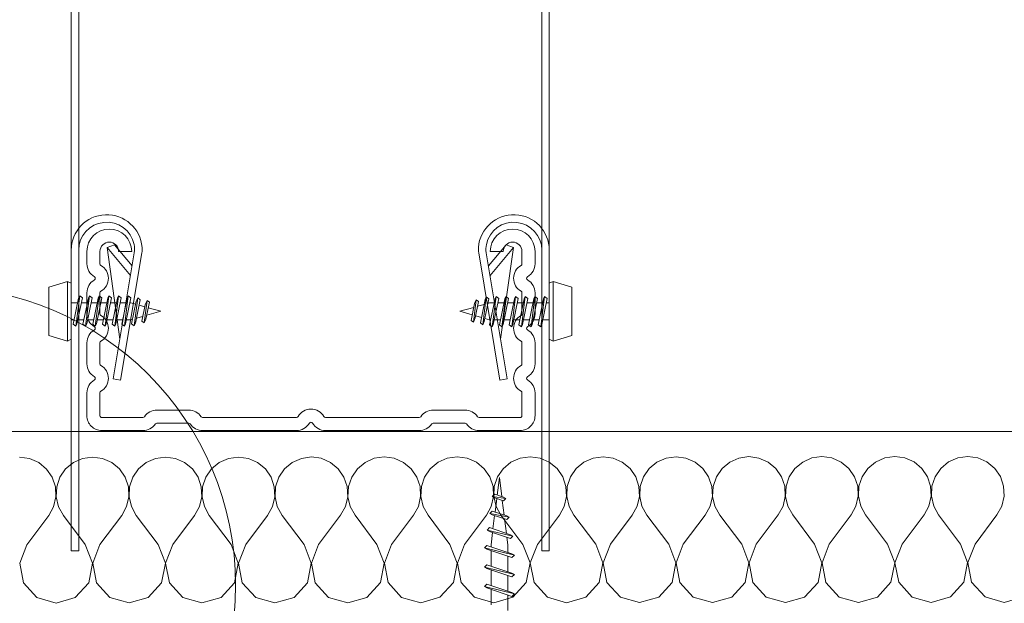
# Model space of a CAD drawing. Header units: metres. Extents: x -4 to 99, y -11 to 17.
# Tile 705 of 747: x 80.5646 to 80.6965, y -10.2362 to -10.158. Entities that reach past the tile are written whole.
import ezdxf

# ---------------------------------------------------------------- set-up
doc = ezdxf.new("R2010")
doc.units = ezdxf.units.M
doc.header["$MEASUREMENT"] = 0
doc.linetypes.add('VERDECKT', pattern=[0.005625, 0.00375, -0.001875])
for name, color, linetype in [('152 - Bemaßung_ Beschriftung.Ausbau', 7, 'Continuous'), ('301 - Elemente.Linie', 7, 'Continuous'), ('653 - Abdeckung.TB Verkofferung', 7, 'Continuous'), ('Neubau_152 - Bemaßung_ Beschriftung.Ausbau', 7, 'Continuous'), ('Neubau_651 - Abdeckung.Decke abgehängt_ bekleidet', 7, 'Continuous'), ('Neubau_660 - Unterkonstruktion.Trockenbau', 7, 'Continuous')]:
    doc.layers.add(name, color=color, linetype=linetype)
doc.styles.add('ERSTELLTER_STIL_2', font='txt')
doc.dimstyles.new('ERSTELLTER_STIL__15', dxfattribs={"dimtxt": 0.02, "dimasz": 0.01064, "dimexe": 0.18, "dimexo": 0.0625, "dimgap": 0, "dimtad": 1, "dimzin": 0, "dimdsep": 46, "dimtxsty": 'ERSTELLTER_STIL_2', "dimblk": 'ARROWHEAD_2', "dimblk1": 'ARROWHEAD_2', "dimblk2": 'ARROWHEAD_2', "dimcen": 0.09, "dimse1": 1, "dimse2": 1, "dimclrd": 7, "dimclre": 7, "dimclrt": 7, "dimazin": 0, "dimtfac": 1, "dimtdec": 4, "dimtmove": 0, "dimatfit": 3, "dimfxl": 1, "dimtolj": 1, "dimtzin": 0, "dimarcsym": 0})

# ---------------------------------------------------------------- blocks, each defined once
blk = doc.blocks.new('*X639', base_point=(71.99356081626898, -19.65428605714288))
at = {"layer": '653 - Abdeckung.TB Verkofferung', "color": 1, "linetype": 'Continuous', "lineweight": 5}
for p, q in [((80.56595933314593, -10.21678503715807), (80.5646251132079, -10.21659997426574)), ((80.57439008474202, -10.21659331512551), (80.57305586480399, -10.21678019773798)), ((80.57572430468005, -10.21677837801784), (80.57439008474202, -10.21659331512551)), ((80.58415505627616, -10.21658665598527), (80.58282083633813, -10.21677353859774)), ((80.58548927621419, -10.21677171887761), (80.58415505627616, -10.21658665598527)), ((80.59392002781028, -10.21657999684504), (80.59258580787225, -10.21676687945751)), ((80.59525424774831, -10.21676505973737), (80.59392002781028, -10.21657999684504)), ((80.60368499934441, -10.21657333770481), (80.60235077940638, -10.21676022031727)), ((80.60501921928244, -10.21675840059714), (80.60368499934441, -10.21657333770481)), ((80.61344997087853, -10.21656667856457), (80.6121157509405, -10.21675356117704)), ((80.61478419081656, -10.2167517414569), (80.61344997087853, -10.21656667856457)), ((80.62321494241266, -10.21656001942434), (80.62188072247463, -10.21674690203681)), ((80.62454916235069, -10.21674508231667), (80.62321494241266, -10.21656001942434)), ((80.6329799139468, -10.2165533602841), (80.63164569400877, -10.21674024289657)), ((80.63431413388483, -10.21673842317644), (80.6329799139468, -10.2165533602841)), ((80.64274488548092, -10.21654670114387), (80.64141066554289, -10.21673358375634)), ((80.64407910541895, -10.2167317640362), (80.64274488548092, -10.21654670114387)), ((80.65250985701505, -10.21654004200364), (80.65117563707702, -10.2167269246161)), ((80.65384407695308, -10.21672510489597), (80.65250985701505, -10.21654004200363)), ((80.66227482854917, -10.2165333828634), (80.66094060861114, -10.21672026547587)), ((80.6636090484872, -10.21671844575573), (80.66227482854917, -10.2165333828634)), ((80.6720398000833, -10.21652672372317), (80.67070558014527, -10.21671360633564)), ((80.67337402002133, -10.2167117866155), (80.6720398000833, -10.21652672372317)), ((80.68180477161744, -10.21652006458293), (80.6804705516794, -10.2167069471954)), ((80.68313899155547, -10.21670512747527), (80.68180477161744, -10.21652006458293)), ((80.69156974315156, -10.2165134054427), (80.69023552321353, -10.21670028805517)), ((80.69290396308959, -10.21669846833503), (80.69156974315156, -10.2165134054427)), ((80.56719198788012, -10.21732795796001), (80.56595933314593, -10.21678503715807)), ((80.56822924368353, -10.21818740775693), (80.56719198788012, -10.21732795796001)), ((80.5718232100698, -10.21732479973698), (80.57078595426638, -10.21818566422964)), ((80.57305586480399, -10.21678019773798), (80.5718232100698, -10.21732479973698)), ((80.57695695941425, -10.21732129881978), (80.57572430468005, -10.21677837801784)), ((80.57799421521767, -10.21818074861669), (80.57695695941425, -10.21732129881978)), ((80.58158818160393, -10.21731814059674), (80.58055092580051, -10.21817900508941)), ((80.58282083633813, -10.21677353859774), (80.58158818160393, -10.21731814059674)), ((80.58672193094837, -10.21731463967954), (80.58548927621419, -10.21677171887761)), ((80.5877591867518, -10.21817408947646), (80.58672193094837, -10.21731463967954)), ((80.59135315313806, -10.21731148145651), (80.59031589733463, -10.21817234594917)), ((80.59258580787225, -10.21676687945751), (80.59135315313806, -10.21731148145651)), ((80.59648690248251, -10.21730798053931), (80.59525424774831, -10.21676505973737)), ((80.59752415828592, -10.21816743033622), (80.59648690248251, -10.21730798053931)), ((80.60111812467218, -10.21730482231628), (80.60008086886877, -10.21816568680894)), ((80.60235077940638, -10.21676022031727), (80.60111812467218, -10.21730482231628)), ((80.60625187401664, -10.21730132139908), (80.60501921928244, -10.21675840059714)), ((80.60728912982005, -10.21816077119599), (80.60625187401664, -10.21730132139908)), ((80.61088309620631, -10.21729816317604), (80.6098458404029, -10.2181590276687)), ((80.6121157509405, -10.21675356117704), (80.61088309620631, -10.21729816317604)), ((80.61601684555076, -10.21729466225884), (80.61478419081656, -10.2167517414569)), ((80.61705410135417, -10.21815411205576), (80.61601684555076, -10.21729466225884)), ((80.62064806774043, -10.21729150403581), (80.61961081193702, -10.21815236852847)), ((80.62188072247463, -10.21674690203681), (80.62064806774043, -10.21729150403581)), ((80.62578181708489, -10.21728800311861), (80.62454916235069, -10.21674508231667)), ((80.62681907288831, -10.21814745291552), (80.62578181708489, -10.21728800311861)), ((80.63041303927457, -10.21728484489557), (80.62937578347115, -10.21814570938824)), ((80.63164569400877, -10.21674024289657), (80.63041303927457, -10.21728484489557)), ((80.63554678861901, -10.21728134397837), (80.63431413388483, -10.21673842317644)), ((80.63658404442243, -10.21814079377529), (80.63554678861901, -10.21728134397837)), ((80.6401780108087, -10.21727818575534), (80.63914075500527, -10.218139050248)), ((80.64141066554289, -10.21673358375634), (80.6401780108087, -10.21727818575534)), ((80.64531176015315, -10.21727468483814), (80.64407910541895, -10.2167317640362)), ((80.64634901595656, -10.21813413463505), (80.64531176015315, -10.21727468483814)), ((80.64994298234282, -10.21727152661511), (80.64890572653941, -10.21813239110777)), ((80.65117563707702, -10.2167269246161), (80.64994298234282, -10.21727152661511)), ((80.65507673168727, -10.2172680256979), (80.65384407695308, -10.21672510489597)), ((80.65611398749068, -10.21812747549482), (80.65507673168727, -10.2172680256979)), ((80.65970795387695, -10.21726486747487), (80.65867069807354, -10.21812573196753)), ((80.66094060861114, -10.21672026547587), (80.65970795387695, -10.21726486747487)), ((80.6648417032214, -10.21726136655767), (80.6636090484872, -10.21671844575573)), ((80.66587895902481, -10.21812081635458), (80.6648417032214, -10.21726136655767)), ((80.66947292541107, -10.21725820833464), (80.66843566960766, -10.2181190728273)), ((80.67070558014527, -10.21671360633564), (80.66947292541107, -10.21725820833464)), ((80.67460667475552, -10.21725470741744), (80.67337402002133, -10.2167117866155)), ((80.67564393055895, -10.21811415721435), (80.67460667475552, -10.21725470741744)), ((80.67923789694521, -10.2172515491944), (80.67820064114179, -10.21811241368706)), ((80.6804705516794, -10.2167069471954), (80.67923789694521, -10.2172515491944)), ((80.68437164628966, -10.2172480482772), (80.68313899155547, -10.21670512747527)), ((80.68540890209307, -10.21810749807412), (80.68437164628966, -10.2172480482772)), ((80.68900286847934, -10.21724489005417), (80.68796561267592, -10.21810575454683)), ((80.69023552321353, -10.21670028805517), (80.68900286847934, -10.21724489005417)), ((80.69413661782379, -10.21724138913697), (80.69290396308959, -10.21669846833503)), ((80.6951738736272, -10.21810083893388), (80.69413661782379, -10.21724138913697)), ((80.56899214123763, -10.21929796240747), (80.56822924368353, -10.21818740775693)), ((80.57078595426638, -10.21818566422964), (80.57002305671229, -10.21929725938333)), ((80.57875711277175, -10.21929130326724), (80.57799421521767, -10.21818074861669)), ((80.58055092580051, -10.21817900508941), (80.57978802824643, -10.2192906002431)), ((80.58852208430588, -10.219284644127), (80.5877591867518, -10.21817408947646)), ((80.59031589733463, -10.21817234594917), (80.58955299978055, -10.21928394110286)), ((80.59828705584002, -10.21927798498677), (80.59752415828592, -10.21816743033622)), ((80.60008086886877, -10.21816568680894), (80.59931797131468, -10.21927728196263)), ((80.60805202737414, -10.21927132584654), (80.60728912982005, -10.21816077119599)), ((80.6098458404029, -10.2181590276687), (80.6090829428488, -10.2192706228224)), ((80.61781699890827, -10.2192646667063), (80.61705410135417, -10.21815411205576)), ((80.61961081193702, -10.21815236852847), (80.61884791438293, -10.21926396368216)), ((80.62758197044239, -10.21925800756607), (80.62681907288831, -10.21814745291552)), ((80.62937578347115, -10.21814570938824), (80.62861288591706, -10.21925730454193)), ((80.63734694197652, -10.21925134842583), (80.63658404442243, -10.21814079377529)), ((80.63914075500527, -10.218139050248), (80.63837785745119, -10.21925064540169)), ((80.64711191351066, -10.2192446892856), (80.64634901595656, -10.21813413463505)), ((80.64890572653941, -10.21813239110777), (80.64814282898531, -10.21924398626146)), ((80.65687688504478, -10.21923803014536), (80.65611398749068, -10.21812747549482)), ((80.65790780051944, -10.21923732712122), (80.65747733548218, -10.22051503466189)), ((80.65867069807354, -10.21812573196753), (80.65790780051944, -10.21923732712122)), ((80.6666418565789, -10.21923137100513), (80.66587895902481, -10.21812081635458)), ((80.66707232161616, -10.22050849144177), (80.6666418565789, -10.21923137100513)), ((80.66767277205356, -10.21923066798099), (80.66724230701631, -10.22050837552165)), ((80.66843566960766, -10.2181190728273), (80.66767277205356, -10.21923066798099)), ((80.67640682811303, -10.2192247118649), (80.67564393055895, -10.21811415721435)), ((80.6768372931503, -10.22050183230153), (80.67640682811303, -10.2192247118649)), ((80.6774377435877, -10.21922400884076), (80.67700727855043, -10.22050171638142)), ((80.67820064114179, -10.21811241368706), (80.6774377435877, -10.21922400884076)), ((80.68617179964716, -10.21921805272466), (80.68540890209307, -10.21810749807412)), ((80.68660226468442, -10.2204951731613), (80.68617179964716, -10.21921805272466)), ((80.68720271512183, -10.21921734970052), (80.68677225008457, -10.22049505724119)), ((80.68796561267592, -10.21810575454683), (80.68720271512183, -10.21921734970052)), ((80.6959367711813, -10.21921139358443), (80.6951738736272, -10.21810083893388)), ((80.69636723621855, -10.22048851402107), (80.6959367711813, -10.21921139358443)), ((80.56942260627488, -10.22057508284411), (80.56899214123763, -10.21929796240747)), ((80.57002305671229, -10.21929725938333), (80.56959259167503, -10.22057496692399)), ((80.57918757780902, -10.22056842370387), (80.57875711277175, -10.21929130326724)), ((80.57978802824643, -10.2192906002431), (80.57935756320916, -10.22056830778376)), ((80.58895254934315, -10.22056176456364), (80.58852208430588, -10.219284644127)), ((80.58955299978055, -10.21928394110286), (80.5891225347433, -10.22056164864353)), ((80.59871752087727, -10.22055510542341), (80.59828705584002, -10.21927798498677)), ((80.59878278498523, -10.22190157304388), (80.59871752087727, -10.22055510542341)), ((80.59888750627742, -10.22055498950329), (80.59882224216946, -10.22190154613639)), ((80.59931797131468, -10.21927728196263), (80.59888750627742, -10.22055498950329)), ((80.6084824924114, -10.22054844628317), (80.60805202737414, -10.21927132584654)), ((80.60854775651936, -10.22189491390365), (80.6084824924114, -10.22054844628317)), ((80.60865247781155, -10.22054833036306), (80.60858721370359, -10.22189488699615)), ((80.6090829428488, -10.2192706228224), (80.60865247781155, -10.22054833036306)), ((80.61824746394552, -10.22054178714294), (80.61781699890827, -10.2192646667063)), ((80.61831272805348, -10.22188825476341), (80.61824746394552, -10.22054178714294)), ((80.61841744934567, -10.22054167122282), (80.61835218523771, -10.22188822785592)), ((80.61884791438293, -10.21926396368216), (80.61841744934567, -10.22054167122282)), ((80.62801243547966, -10.2205351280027), (80.62758197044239, -10.21925800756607)), ((80.62807769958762, -10.22188159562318), (80.62801243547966, -10.2205351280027)), ((80.6281824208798, -10.22053501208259), (80.62811715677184, -10.22188156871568)), ((80.62861288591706, -10.21925730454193), (80.6281824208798, -10.22053501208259)), ((80.63777740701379, -10.22052846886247), (80.63734694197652, -10.21925134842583)), ((80.63784267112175, -10.22187493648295), (80.63777740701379, -10.22052846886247)), ((80.63794739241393, -10.22052835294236), (80.63788212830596, -10.22187490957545)), ((80.63837785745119, -10.21925064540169), (80.63794739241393, -10.22052835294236)), ((80.64754237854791, -10.22052180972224), (80.64711191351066, -10.2192446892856)), ((80.64760764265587, -10.22186827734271), (80.64754237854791, -10.22052180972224)), ((80.64771236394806, -10.22052169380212), (80.6476470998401, -10.22186825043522)), ((80.64814282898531, -10.21924398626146), (80.64771236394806, -10.22052169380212)), ((80.65730735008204, -10.220515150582), (80.65687688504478, -10.21923803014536)), ((80.65737261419, -10.22186161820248), (80.65730735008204, -10.220515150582)), ((80.65747733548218, -10.22051503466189), (80.65741207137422, -10.22186159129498)), ((80.66713758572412, -10.22185495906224), (80.66707232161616, -10.22050849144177)), ((80.66724230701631, -10.22050837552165), (80.66717704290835, -10.22185493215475)), ((80.67690255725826, -10.22184829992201), (80.6768372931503, -10.22050183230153)), ((80.67700727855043, -10.22050171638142), (80.67694201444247, -10.22184827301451)), ((80.68666752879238, -10.22184164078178), (80.68660226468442, -10.2204951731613)), ((80.68677225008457, -10.22049505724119), (80.68670698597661, -10.22184161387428)), ((80.69643250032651, -10.22183498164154), (80.69636723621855, -10.22048851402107)), ((80.56948787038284, -10.22192155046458), (80.56942260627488, -10.22057508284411)), ((80.56959259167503, -10.22057496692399), (80.56952732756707, -10.22192152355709)), ((80.57925284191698, -10.22191489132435), (80.57918757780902, -10.22056842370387)), ((80.57935756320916, -10.22056830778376), (80.5792922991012, -10.22191486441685)), ((80.58901781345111, -10.22190823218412), (80.58895254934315, -10.22056176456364)), ((80.5891225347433, -10.22056164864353), (80.58905727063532, -10.22190820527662)), ((80.64730273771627, -10.22318159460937), (80.64760764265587, -10.22186827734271)), ((80.6476470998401, -10.22186825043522), (80.64795200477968, -10.22318115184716)), ((80.6570677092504, -10.22317493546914), (80.65737261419, -10.22186161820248)), ((80.65741207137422, -10.22186159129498), (80.65771697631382, -10.22317449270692)), ((80.66683268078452, -10.2231682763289), (80.66713758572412, -10.22185495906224)), ((80.66717704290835, -10.22185493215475), (80.66748194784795, -10.22316783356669)), ((80.67659765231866, -10.22316161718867), (80.67690255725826, -10.22184829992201)), ((80.67694201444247, -10.22184827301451), (80.67724691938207, -10.22316117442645)), ((80.68636262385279, -10.22315495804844), (80.68666752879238, -10.22184164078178)), ((80.68670698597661, -10.22184161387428), (80.6870118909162, -10.22315451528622)), ((80.69612759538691, -10.2231482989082), (80.69643250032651, -10.22183498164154)), ((80.56918296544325, -10.22323486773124), (80.56948787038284, -10.22192155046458)), ((80.56952732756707, -10.22192152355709), (80.56983223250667, -10.22323442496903)), ((80.57894793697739, -10.22322820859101), (80.57925284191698, -10.22191489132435)), ((80.5792922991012, -10.22191486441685), (80.5795972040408, -10.2232277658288)), ((80.58871290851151, -10.22322154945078), (80.58901781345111, -10.22190823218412)), ((80.58905727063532, -10.22190820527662), (80.58936217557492, -10.22322110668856)), ((80.59847788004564, -10.22321489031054), (80.59878278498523, -10.22190157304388)), ((80.59882224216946, -10.22190154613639), (80.59912714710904, -10.22321444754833)), ((80.60824285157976, -10.22320823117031), (80.60854775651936, -10.22189491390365)), ((80.60858721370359, -10.22189488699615), (80.60889211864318, -10.22320778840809)), ((80.61800782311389, -10.22320157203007), (80.61831272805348, -10.22188825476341)), ((80.61835218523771, -10.22188822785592), (80.61865709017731, -10.22320112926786)), ((80.62777279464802, -10.22319491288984), (80.62807769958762, -10.22188159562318)), ((80.62811715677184, -10.22188156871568), (80.62842206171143, -10.22319447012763)), ((80.63688590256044, -10.22436844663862), (80.63753776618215, -10.22318825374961)), ((80.63753776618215, -10.22318825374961), (80.63784267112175, -10.22187493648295)), ((80.63788212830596, -10.22187490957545), (80.63818703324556, -10.22318781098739)), ((80.63818703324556, -10.22318781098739), (80.63883889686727, -10.22436711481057)), ((80.64665087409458, -10.22436178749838), (80.64730273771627, -10.22318159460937)), ((80.64795200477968, -10.22318115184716), (80.6486038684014, -10.22436045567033)), ((80.6564158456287, -10.22435512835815), (80.6570677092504, -10.22317493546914)), ((80.65771697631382, -10.22317449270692), (80.65836883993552, -10.2243537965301)), ((80.66618081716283, -10.22434846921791), (80.66683268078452, -10.2231682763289)), ((80.66748194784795, -10.22316783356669), (80.66813381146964, -10.22434713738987)), ((80.67594578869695, -10.22434181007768), (80.67659765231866, -10.22316161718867)), ((80.67724691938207, -10.22316117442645), (80.67789878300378, -10.22434047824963)), ((80.68571076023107, -10.22433515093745), (80.68636262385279, -10.22315495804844)), ((80.6870118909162, -10.22315451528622), (80.68766375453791, -10.2243338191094)), ((80.69547573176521, -10.22432849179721), (80.69612759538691, -10.2231482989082)), ((80.56560161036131, -10.22832593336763), (80.56853110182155, -10.22441506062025)), ((80.56853110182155, -10.22441506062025), (80.56918296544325, -10.22323486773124)), ((80.56983223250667, -10.22323442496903), (80.57048409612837, -10.22441372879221)), ((80.57341358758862, -10.22832060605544), (80.57048409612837, -10.22441372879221)), ((80.57536658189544, -10.22831927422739), (80.57829607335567, -10.22440840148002)), ((80.57829607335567, -10.22440840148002), (80.57894793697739, -10.22322820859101)), ((80.5795972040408, -10.2232277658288), (80.5802490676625, -10.22440706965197)), ((80.58317855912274, -10.2283139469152), (80.5802490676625, -10.22440706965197)), ((80.58513155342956, -10.22831261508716), (80.5880610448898, -10.22440174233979)), ((80.5880610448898, -10.22440174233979), (80.58871290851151, -10.22322154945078)), ((80.58936217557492, -10.22322110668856), (80.59001403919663, -10.22440041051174)), ((80.59294353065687, -10.22830728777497), (80.59001403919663, -10.22440041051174)), ((80.5948965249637, -10.22830595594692), (80.59782601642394, -10.22439508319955)), ((80.59782601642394, -10.22439508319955), (80.59847788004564, -10.22321489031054)), ((80.59912714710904, -10.22321444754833), (80.59977901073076, -10.2243937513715)), ((80.60270850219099, -10.22830062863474), (80.59977901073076, -10.2243937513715)), ((80.60466149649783, -10.22829929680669), (80.60759098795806, -10.22438842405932)), ((80.60759098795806, -10.22438842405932), (80.60824285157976, -10.22320823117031)), ((80.60889211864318, -10.22320778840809), (80.60954398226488, -10.22438709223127)), ((80.61247347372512, -10.2282939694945), (80.60954398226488, -10.22438709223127)), ((80.61442646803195, -10.22829263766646), (80.61735595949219, -10.22438176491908)), ((80.61735595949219, -10.22438176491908), (80.61800782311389, -10.22320157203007)), ((80.61865709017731, -10.22320112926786), (80.619308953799, -10.22438043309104)), ((80.62223844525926, -10.22828731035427), (80.619308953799, -10.22438043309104)), ((80.62419143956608, -10.22828597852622), (80.62712093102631, -10.22437510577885)), ((80.62712093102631, -10.22437510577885), (80.62777279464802, -10.22319491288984)), ((80.62842206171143, -10.22319447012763), (80.62907392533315, -10.2243737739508)), ((80.63200341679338, -10.22828065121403), (80.62907392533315, -10.2243737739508)), ((80.6339564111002, -10.22827931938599), (80.63688590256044, -10.22436844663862)), ((80.6417683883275, -10.2282739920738), (80.63883889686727, -10.22436711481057)), ((80.64372138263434, -10.22827266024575), (80.64665087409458, -10.22436178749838)), ((80.65153335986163, -10.22826733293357), (80.6486038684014, -10.22436045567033)), ((80.65348635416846, -10.22826600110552), (80.6564158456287, -10.22435512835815)), ((80.66129833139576, -10.22826067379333), (80.65836883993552, -10.2243537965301)), ((80.66325132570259, -10.22825934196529), (80.66618081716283, -10.22434846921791)), ((80.6710633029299, -10.2282540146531), (80.66813381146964, -10.22434713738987)), ((80.67301629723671, -10.22825268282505), (80.67594578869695, -10.22434181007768)), ((80.68082827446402, -10.22824735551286), (80.67789878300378, -10.22434047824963)), ((80.68278126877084, -10.22824602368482), (80.68571076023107, -10.22433515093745)), ((80.69059324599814, -10.22824069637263), (80.68766375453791, -10.2243338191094)), ((80.69254624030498, -10.22823936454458), (80.69547573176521, -10.22432849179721)), ((80.56560161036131, -10.22832593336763), (80.5646448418, -10.23081944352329)), ((80.57437035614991, -10.23081281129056), (80.57341358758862, -10.22832060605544)), ((80.57536658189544, -10.22831927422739), (80.57440981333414, -10.23081278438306)), ((80.58413532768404, -10.23080615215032), (80.58317855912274, -10.2283139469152)), ((80.58513155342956, -10.22831261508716), (80.58417478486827, -10.23080612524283)), ((80.59390029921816, -10.23079949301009), (80.59294353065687, -10.22830728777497)), ((80.5948965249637, -10.22830595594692), (80.59393975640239, -10.23079946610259)), ((80.60366527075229, -10.23079283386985), (80.60270850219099, -10.22830062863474)), ((80.60466149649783, -10.22829929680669), (80.60370472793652, -10.23079280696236)), ((80.61343024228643, -10.23078617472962), (80.61247347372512, -10.2282939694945)), ((80.61442646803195, -10.22829263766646), (80.61346969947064, -10.23078614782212)), ((80.62319521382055, -10.23077951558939), (80.62223844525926, -10.22828731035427)), ((80.62419143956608, -10.22828597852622), (80.62323467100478, -10.23077948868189)), ((80.63296018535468, -10.23077285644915), (80.63200341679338, -10.22828065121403)), ((80.6339564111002, -10.22827931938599), (80.6329996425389, -10.23077282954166)), ((80.6427251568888, -10.23076619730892), (80.6417683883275, -10.2282739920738)), ((80.64372138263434, -10.22827266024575), (80.64276461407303, -10.23076617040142)), ((80.65249012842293, -10.23075953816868), (80.65153335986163, -10.22826733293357)), ((80.65348635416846, -10.22826600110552), (80.65252958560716, -10.23075951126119)), ((80.66225509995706, -10.23075287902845), (80.66129833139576, -10.22826067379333)), ((80.66325132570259, -10.22825934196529), (80.66229455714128, -10.23075285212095)), ((80.67202007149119, -10.23074621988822), (80.6710633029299, -10.2282540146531)), ((80.67301629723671, -10.22825268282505), (80.67205952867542, -10.23074619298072)), ((80.68178504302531, -10.23073956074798), (80.68082827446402, -10.22824735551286)), ((80.68278126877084, -10.22824602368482), (80.68182450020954, -10.23073953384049)), ((80.69155001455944, -10.23073290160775), (80.69059324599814, -10.22824069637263)), ((80.69254624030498, -10.22823936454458), (80.69158947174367, -10.23073287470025)), ((80.5646448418, -10.23081944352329), (80.56514057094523, -10.23344303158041)), ((80.5738746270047, -10.23343707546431), (80.57437035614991, -10.23081281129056)), ((80.57440981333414, -10.23081278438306), (80.57490554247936, -10.23343637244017)), ((80.58363959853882, -10.23343041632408), (80.58413532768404, -10.23080615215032)), ((80.58417478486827, -10.23080612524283), (80.58467051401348, -10.23342971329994)), ((80.59340457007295, -10.23342375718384), (80.59390029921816, -10.23079949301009)), ((80.59393975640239, -10.23079946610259), (80.59443548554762, -10.2334230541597)), ((80.60316954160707, -10.23341709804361), (80.60366527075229, -10.23079283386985)), ((80.60370472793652, -10.23079280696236), (80.60420045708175, -10.23341639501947)), ((80.6129345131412, -10.23341043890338), (80.61343024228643, -10.23078617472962)), ((80.61346969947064, -10.23078614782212), (80.61396542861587, -10.23340973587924)), ((80.62269948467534, -10.23340377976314), (80.62319521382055, -10.23077951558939)), ((80.62323467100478, -10.23077948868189), (80.62373040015, -10.233403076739)), ((80.63246445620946, -10.23339712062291), (80.63296018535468, -10.23077285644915)), ((80.6329996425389, -10.23077282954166), (80.63349537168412, -10.23339641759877)), ((80.64222942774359, -10.23339046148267), (80.6427251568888, -10.23076619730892)), ((80.64276461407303, -10.23076617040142), (80.64326034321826, -10.23338975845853)), ((80.65199439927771, -10.23338380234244), (80.65249012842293, -10.23075953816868)), ((80.65252958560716, -10.23075951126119), (80.65302531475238, -10.2333830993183)), ((80.66175937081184, -10.2333771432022), (80.66225509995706, -10.23075287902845)), ((80.66229455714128, -10.23075285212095), (80.66279028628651, -10.23337644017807)), ((80.67152434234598, -10.23337048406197), (80.67202007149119, -10.23074621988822)), ((80.67205952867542, -10.23074619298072), (80.67255525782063, -10.23336978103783)), ((80.6812893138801, -10.23336382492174), (80.68178504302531, -10.23073956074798)), ((80.68182450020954, -10.23073953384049), (80.68232022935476, -10.2333631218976)), ((80.69105428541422, -10.2333571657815), (80.69155001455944, -10.23073290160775)), ((80.69158947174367, -10.23073287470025), (80.6920852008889, -10.23335646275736)), ((80.56514057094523, -10.23344303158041), (80.56694072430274, -10.23541303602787)), ((80.57207447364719, -10.23540953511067), (80.5738746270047, -10.23343707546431)), ((80.57490554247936, -10.23343637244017), (80.57670569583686, -10.23540637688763)), ((80.58183944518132, -10.23540287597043), (80.58363959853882, -10.23343041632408)), ((80.58467051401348, -10.23342971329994), (80.58647066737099, -10.2353997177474)), ((80.59160441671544, -10.2353962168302), (80.59340457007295, -10.23342375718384)), ((80.59443548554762, -10.2334230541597), (80.59623563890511, -10.23539305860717)), ((80.60136938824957, -10.23538955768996), (80.60316954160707, -10.23341709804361)), ((80.60420045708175, -10.23341639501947), (80.60600061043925, -10.23538639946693)), ((80.6111343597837, -10.23538289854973), (80.6129345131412, -10.23341043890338)), ((80.61396542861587, -10.23340973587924), (80.61576558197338, -10.2353797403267)), ((80.62089933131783, -10.2353762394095), (80.62269948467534, -10.23340377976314)), ((80.62373040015, -10.233403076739), (80.6255305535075, -10.23537308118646)), ((80.63066430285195, -10.23536958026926), (80.63246445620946, -10.23339712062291)), ((80.63349537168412, -10.23339641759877), (80.63529552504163, -10.23536642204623)), ((80.64042927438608, -10.23536292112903), (80.64222942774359, -10.23339046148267)), ((80.64326034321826, -10.23338975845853), (80.64506049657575, -10.235359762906)), ((80.6501942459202, -10.23535626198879), (80.65199439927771, -10.23338380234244)), ((80.65302531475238, -10.2333830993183), (80.65482546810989, -10.23535310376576)), ((80.65995921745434, -10.23534960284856), (80.66175937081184, -10.2333771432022)), ((80.66279028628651, -10.23337644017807), (80.66459043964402, -10.23534644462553)), ((80.66972418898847, -10.23534294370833), (80.67152434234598, -10.23337048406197)), ((80.67255525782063, -10.23336978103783), (80.67435541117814, -10.23533978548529)), ((80.67948916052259, -10.23533628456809), (80.6812893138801, -10.23336382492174)), ((80.68232022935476, -10.2333631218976), (80.68412038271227, -10.23533312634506)), ((80.68925413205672, -10.23532962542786), (80.69105428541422, -10.2333571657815)), ((80.6920852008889, -10.23335646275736), (80.69388535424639, -10.23532646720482)), ((80.56694072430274, -10.23541303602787), (80.56950759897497, -10.23614101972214)), ((80.56950759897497, -10.23614101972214), (80.57207447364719, -10.23540953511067)), ((80.57670569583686, -10.23540637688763), (80.57927257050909, -10.2361343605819)), ((80.57927257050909, -10.2361343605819), (80.58183944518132, -10.23540287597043)), ((80.58647066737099, -10.2353997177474), (80.58903754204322, -10.23612770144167)), ((80.58903754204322, -10.23612770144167), (80.59160441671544, -10.2353962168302)), ((80.59623563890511, -10.23539305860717), (80.59880251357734, -10.23612104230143)), ((80.59880251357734, -10.23612104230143), (80.60136938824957, -10.23538955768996)), ((80.60600061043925, -10.23538639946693), (80.60856748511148, -10.2361143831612)), ((80.60856748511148, -10.2361143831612), (80.6111343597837, -10.23538289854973)), ((80.61576558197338, -10.2353797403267), (80.6183324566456, -10.23610772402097)), ((80.6183324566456, -10.23610772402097), (80.62089933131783, -10.2353762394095)), ((80.6255305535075, -10.23537308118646), (80.62809742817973, -10.23610106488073)), ((80.62809742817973, -10.23610106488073), (80.63066430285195, -10.23536958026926)), ((80.63529552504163, -10.23536642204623), (80.63786239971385, -10.2360944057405)), ((80.63786239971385, -10.2360944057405), (80.64042927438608, -10.23536292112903)), ((80.64506049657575, -10.235359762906), (80.64762737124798, -10.23608774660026)), ((80.64762737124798, -10.23608774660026), (80.6501942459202, -10.23535626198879)), ((80.65482546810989, -10.23535310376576), (80.65739234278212, -10.23608108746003)), ((80.65739234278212, -10.23608108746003), (80.65995921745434, -10.23534960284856)), ((80.66459043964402, -10.23534644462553), (80.66715731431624, -10.2360744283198)), ((80.66715731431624, -10.2360744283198), (80.66972418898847, -10.23534294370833)), ((80.67435541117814, -10.23533978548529), (80.67692228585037, -10.23606776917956)), ((80.67692228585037, -10.23606776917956), (80.67948916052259, -10.23533628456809)), ((80.68412038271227, -10.23533312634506), (80.68668725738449, -10.23606111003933)), ((80.68668725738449, -10.23606111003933), (80.68925413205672, -10.23532962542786)), ((80.69388535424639, -10.23532646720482), (80.69645222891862, -10.23605445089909)), ((80.69645222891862, -10.23605445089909), (80.69901910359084, -10.23532296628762))]:
    blk.add_line(p, q, dxfattribs=at)
blk = doc.blocks.new('*D659', base_point=(71.99356081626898, -19.65428605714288))
at = {"layer": '152 - Bemaßung_ Beschriftung.Ausbau', "color": 7, "linetype": 'Continuous', "lineweight": 5}
for p, q in [((79.69204763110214, -10.10910409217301), (79.70604763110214, -10.11718699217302)), ((79.70954763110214, -10.11314554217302), (79.68854763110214, -10.11314554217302)), ((79.69904763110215, -10.25264554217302), (79.69904763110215, -10.11314554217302)), ((79.69204763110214, -10.24860409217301), (79.70604763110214, -10.25668699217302)), ((79.70954763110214, -10.25264554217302), (79.68854763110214, -10.25264554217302)), ((79.69904763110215, -10.25949154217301), (79.69904763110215, -10.25264554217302))]:
    blk.add_line(p, q, dxfattribs=at)
at = {"layer": '152 - Bemaßung_ Beschriftung.Ausbau', "color": 7, "lineweight": 5, "char_height": 0.02, "attachment_point": 7, "rotation": 90, "style": 'ERSTELLTER_STIL_2'}
for s, insert in [('\\A1;{\\pql;\\fArial|b0|i0|c0|p38;1\\fArial|b0|i0|c0|p38;\\A1{\\H.66x;\\S25^  ;}}', (79.69526480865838, -10.15240254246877)), ('\\A1;{\\pql;\\fArial|b0|i0|c0|p38;13\\fArial|b0|i0|c0|p38;\\A1{\\H.66x;\\S95^  ;}}', (79.69539043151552, -10.22569514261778))]:
    blk.add_mtext(s, dxfattribs=dict(at, insert=insert))
blk = doc.blocks.new('ARROWHEAD_2')
at = {"color": 0, "linetype": 'Continuous', "lineweight": 0}
for p, q in [((-0.3781315, -0.655), (0.3781315, 0.655)), ((0, 0), (-1, 0))]:
    blk.add_line(p, q, dxfattribs=at)
blk = doc.blocks.new('*D664', base_point=(71.99356081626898, -19.65428605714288))
at = {"layer": '152 - Bemaßung_ Beschriftung.Ausbau', "color": 7, "linetype": 'Continuous', "lineweight": 5}
for p, q in [((79.64094726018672, -9.969286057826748), (79.64094726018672, -9.962440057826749)), ((79.64794726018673, -9.973327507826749), (79.63394726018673, -9.965244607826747)), ((79.65144726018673, -9.969286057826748), (79.63044726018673, -9.969286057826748)), ((79.64094726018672, -10.25264554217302), (79.64094726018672, -9.969286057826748)), ((79.63394726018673, -10.24860409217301), (79.64794726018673, -10.25668699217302)), ((79.65144726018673, -10.25264554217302), (79.63044726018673, -10.25264554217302))]:
    blk.add_line(p, q, dxfattribs=at)
at = {"layer": '152 - Bemaßung_ Beschriftung.Ausbau', "color": 7, "lineweight": 5, "insert": (79.6372763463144, -10.1361599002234), "char_height": 0.02, "attachment_point": 7, "rotation": 90, "style": 'ERSTELLTER_STIL_2'}
blk.add_mtext('\\A1;{\\pql;\\fArial|b0|i0|c0|p38;28\\fArial|b0|i0|c0|p38;\\A1{\\H.66x;\\S34^  ;}}', dxfattribs=at)

msp = doc.modelspace()

# ---------------------------------------------------------------- linework, layer by layer
at = {"layer": '301 - Elemente.Linie', "color": 1, "linetype": 'Continuous', "lineweight": 5}
for p, q in [((80.5763446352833, -10.18854082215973), (80.57946743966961, -10.19228691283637)), ((80.63073376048, -10.18854082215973), (80.62761097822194, -10.19228691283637)), ((80.57103496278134, -10.20106779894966), (80.57103496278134, -10.19306779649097)), ((80.63604345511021, -10.19306779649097), (80.63604345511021, -10.20106779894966)), ((80.57216166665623, -10.1990677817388), (80.57267307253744, -10.19497653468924)), ((80.57346165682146, -10.1990677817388), (80.57397306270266, -10.19497653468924)), ((80.57476166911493, -10.1990677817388), (80.57527307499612, -10.19497653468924)), ((80.57606165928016, -10.1990677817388), (80.57657306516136, -10.19497653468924)), ((80.57736167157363, -10.1990677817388), (80.57787307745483, -10.19497653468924)), ((80.57866166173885, -10.1990677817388), (80.57917306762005, -10.19497653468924)), ((80.57996944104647, -10.19900551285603), (80.58043743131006, -10.19526170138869)), ((80.62576158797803, -10.19550902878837), (80.625385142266, -10.19852068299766)), ((80.62710895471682, -10.1951300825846), (80.62664098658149, -10.19887389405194)), ((80.62841675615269, -10.19506779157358), (80.62790532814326, -10.19915906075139)), ((80.62971674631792, -10.19506779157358), (80.62920534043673, -10.19915906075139)), ((80.63101673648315, -10.19506779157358), (80.63050533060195, -10.19915906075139)), ((80.63231674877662, -10.19506779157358), (80.63180534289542, -10.19915906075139)), ((80.63361673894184, -10.19506779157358), (80.63310533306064, -10.19915906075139)), ((80.63491675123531, -10.19506779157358), (80.63440534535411, -10.19915906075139)), ((80.57153495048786, -10.19594278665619), (80.57239992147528, -10.19594278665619)), ((80.5728808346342, -10.19594278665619), (80.57369993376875, -10.19594278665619)), ((80.57418082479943, -10.19594278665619), (80.57499992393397, -10.19594278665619)), ((80.57548081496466, -10.19594278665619), (80.5762999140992, -10.19594278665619)), ((80.57678082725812, -10.19594278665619), (80.57759992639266, -10.19594278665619)), ((80.57808081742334, -10.19594278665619), (80.57889991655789, -10.19594278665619)), ((80.57938082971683, -10.19594278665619), (80.57953495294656, -10.19594278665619)), ((80.58016339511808, -10.19611954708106), (80.57953495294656, -10.19594278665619)), ((80.5813919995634, -10.19646507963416), (80.5806178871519, -10.19624735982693)), ((80.58131680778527, -10.19862656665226), (80.58169327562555, -10.19561491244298)), ((80.58353496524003, -10.19706778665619), (80.58184649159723, -10.19659291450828)), ((80.62354345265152, -10.19706778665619), (80.62544024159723, -10.19653431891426)), ((80.62595080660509, -10.19639072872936), (80.6268204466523, -10.19614614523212)), ((80.62733101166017, -10.19600253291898), (80.62754344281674, -10.19594278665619)), ((80.62816245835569, -10.19594278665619), (80.62754344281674, -10.19594278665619)), ((80.62946244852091, -10.19594278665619), (80.62864334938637, -10.19594278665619)), ((80.63076246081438, -10.19594278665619), (80.62994336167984, -10.19594278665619)), ((80.6320624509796, -10.19594278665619), (80.63124335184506, -10.19594278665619)), ((80.63336246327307, -10.19594278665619), (80.63254336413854, -10.19594278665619)), ((80.6346624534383, -10.19594278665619), (80.63384335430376, -10.19594278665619)), ((80.63554344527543, -10.19594278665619), (80.63514336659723, -10.19594278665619)), ((80.57974738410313, -10.19813304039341), (80.57953495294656, -10.19819278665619)), ((80.5811275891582, -10.19774486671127), (80.58025797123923, -10.19798945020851)), ((80.58353496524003, -10.19706778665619), (80.58163815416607, -10.19760125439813)), ((80.62354345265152, -10.19706778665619), (80.62523190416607, -10.19754268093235)), ((80.62568639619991, -10.19767049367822), (80.62646050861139, -10.19788821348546)), ((80.62691500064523, -10.19801604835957), (80.62754344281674, -10.19819278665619)), ((80.57153495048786, -10.19819278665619), (80.57193505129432, -10.19819278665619)), ((80.57241596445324, -10.19819278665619), (80.57323506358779, -10.19819278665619)), ((80.57371595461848, -10.19819278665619), (80.57453505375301, -10.19819278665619)), ((80.5750159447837, -10.19819278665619), (80.57583504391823, -10.19819278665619)), ((80.57631595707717, -10.19819278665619), (80.5771350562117, -10.19819278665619)), ((80.57761594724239, -10.19819278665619), (80.57843504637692, -10.19819278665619)), ((80.57891595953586, -10.19819278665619), (80.57953495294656, -10.19819278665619)), ((80.62769758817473, -10.19819278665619), (80.62754344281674, -10.19819278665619)), ((80.62899757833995, -10.19819278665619), (80.62817847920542, -10.19819278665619)), ((80.63029759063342, -10.19819278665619), (80.62947849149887, -10.19819278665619)), ((80.63159758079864, -10.19819278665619), (80.63077848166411, -10.19819278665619)), ((80.63289759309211, -10.19819278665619), (80.63207849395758, -10.19819278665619)), ((80.63419758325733, -10.19819278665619), (80.6333784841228, -10.19819278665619)), ((80.63554344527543, -10.19819278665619), (80.63467847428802, -10.19819278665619)), ((80.62886282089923, -10.21932995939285), (80.62856833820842, -10.22168577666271)), ((80.62918312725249, -10.22189249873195), (80.62886282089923, -10.21932995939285)), ((80.62791493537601, -10.22188698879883), (80.62822993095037, -10.22157199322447)), ((80.62939544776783, -10.22196388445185), (80.62822993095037, -10.22157199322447)), ((80.62791493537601, -10.22188698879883), (80.62822993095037, -10.22206886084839)), ((80.62971046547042, -10.22214575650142), (80.62791493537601, -10.22188698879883)), ((80.62939546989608, -10.22246075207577), (80.62822993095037, -10.22206883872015)), ((80.62850874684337, -10.22216259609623), (80.62828598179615, -10.22394465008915)), ((80.6294902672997, -10.22434957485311), (80.62924796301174, -10.22241114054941)), ((80.62971046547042, -10.22214575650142), (80.62939544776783, -10.22196388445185)), ((80.62971046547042, -10.22214575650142), (80.62939546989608, -10.22246075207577)), ((80.62758374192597, -10.22412944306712), (80.62789875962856, -10.22381444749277)), ((80.63018075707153, -10.22465771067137), (80.62758374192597, -10.22412944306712)), ((80.62758374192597, -10.22412944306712), (80.62789875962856, -10.22431131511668)), ((80.62986576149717, -10.2244758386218), (80.62789873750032, -10.22381444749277)), ((80.62986576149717, -10.22497270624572), (80.62789873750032, -10.22431131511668)), ((80.62822636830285, -10.22442146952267), (80.62800362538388, -10.22620352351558)), ((80.63018075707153, -10.22465768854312), (80.62986576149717, -10.2244758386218)), ((80.6297974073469, -10.22680667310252), (80.62955510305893, -10.22486823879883)), ((80.63018075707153, -10.22465771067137), (80.62986576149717, -10.22497270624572)), ((80.62721333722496, -10.22635870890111), (80.6275283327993, -10.22604371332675)), ((80.63065104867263, -10.22716964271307), (80.62721333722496, -10.22635870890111)), ((80.62721333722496, -10.22635870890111), (80.62752835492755, -10.22654058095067)), ((80.63033603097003, -10.22698779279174), (80.6275283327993, -10.22604371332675)), ((80.63033605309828, -10.22748463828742), (80.62752835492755, -10.22654058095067)), ((80.62794401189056, -10.2266803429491), (80.62773782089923, -10.22832998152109)), ((80.63065104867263, -10.22716964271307), (80.63033605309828, -10.2269877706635)), ((80.62686282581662, -10.22873001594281), (80.62717782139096, -10.22841502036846)), ((80.63054782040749, -10.22954814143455), (80.62717782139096, -10.22841502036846)), ((80.62773782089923, -10.22832998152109), (80.62773782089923, -10.22860330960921)), ((80.62998782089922, -10.22832995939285), (80.62986224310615, -10.22732531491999)), ((80.62998782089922, -10.22935985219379), (80.62998782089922, -10.22832998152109)), ((80.63065104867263, -10.22716964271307), (80.63033603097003, -10.22748463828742)), ((80.63086281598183, -10.22973001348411), (80.62686280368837, -10.22873001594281)), ((80.62686282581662, -10.22873001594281), (80.62717782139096, -10.22891188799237)), ((80.63054782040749, -10.23004500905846), (80.62717782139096, -10.22891186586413)), ((80.62773782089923, -10.22910017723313), (80.62773782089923, -10.23120328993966)), ((80.63086281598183, -10.22973001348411), (80.63054779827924, -10.22954814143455)), ((80.63086281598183, -10.22973001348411), (80.63054782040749, -10.23004500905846)), ((80.62686282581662, -10.23132999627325), (80.62717782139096, -10.2310150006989)), ((80.63054782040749, -10.23214814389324), (80.62717782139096, -10.2310150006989)), ((80.62998782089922, -10.23195983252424), (80.62998782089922, -10.22985671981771)), ((80.63086281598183, -10.23232999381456), (80.62686282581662, -10.23132999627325)), ((80.62686282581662, -10.23132999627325), (80.62717782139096, -10.23151186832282)), ((80.63054782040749, -10.23264501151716), (80.62717782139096, -10.23151186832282)), ((80.62773782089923, -10.23170015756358), (80.62773782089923, -10.23380329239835)), ((80.63086281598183, -10.23232999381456), (80.63054782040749, -10.23214812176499)), ((80.63086281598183, -10.23233001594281), (80.63054782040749, -10.23264501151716)), ((80.62686282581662, -10.23392999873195), (80.62717782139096, -10.2336150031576)), ((80.63054782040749, -10.23474812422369), (80.62717782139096, -10.2336150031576)), ((80.62998782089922, -10.23455983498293), (80.62998782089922, -10.23245670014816)), ((80.63086281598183, -10.23492999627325), (80.62686280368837, -10.23392999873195)), ((80.62686282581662, -10.23392999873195), (80.62717782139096, -10.23411187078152)), ((80.63054782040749, -10.23524499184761), (80.62717782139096, -10.23411187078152)), ((80.62773782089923, -10.23430016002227), (80.62773782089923, -10.23640329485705)), ((80.62998782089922, -10.23715983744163), (80.62998782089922, -10.23505670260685)), ((80.63086281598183, -10.23492999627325), (80.63054782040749, -10.23474812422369)), ((80.63086281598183, -10.2349300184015), (80.63054782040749, -10.23524501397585))]:
    msp.add_line(p, q, dxfattribs=at)
at = {"layer": '301 - Elemente.Linie', "color": 1, "linetype": 'Continuous', "lineweight": 5, "flags": 128}
for points in [[(80.57154380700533, -10.21910799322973), (80.57154380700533, -10.11627054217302, -0.414213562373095), (80.57466880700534, -10.11314554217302), (80.63241729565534, -10.11314554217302, -0.414213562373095), (80.63554229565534, -10.11627054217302), (80.63554229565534, -10.21937821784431)], [(80.63454229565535, -10.21646274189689), (80.63454229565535, -10.11627054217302, 0.414213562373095), (80.63241729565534, -10.11414554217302), (80.57466880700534, -10.11414554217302, 0.4142135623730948), (80.57254380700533, -10.11627054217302), (80.57254380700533, -10.21645287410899)], [(80.57153611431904, -10.21384698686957), (80.57153611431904, -10.1888782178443, -0.9622245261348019), (80.58102204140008, -10.18851284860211, -0.06065065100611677), (80.58099003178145, -10.18923728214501), (80.57814462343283, -10.20629277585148), (80.57715825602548, -10.20612821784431), (80.57997935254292, -10.18921845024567, 0.0931060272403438), (80.57995679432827, -10.18811100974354, 0.9019424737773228), (80.57253611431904, -10.1888782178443), (80.57253611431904, -10.21384698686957)], [(80.63554229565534, -10.21384698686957), (80.63554229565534, -10.1888782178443, 0.9622245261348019), (80.62605636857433, -10.18851284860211, 0.06065065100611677), (80.62608837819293, -10.18923728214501), (80.62893378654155, -10.20629277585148), (80.6299201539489, -10.20612821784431), (80.62709905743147, -10.18921845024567, -0.0931060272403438), (80.62712161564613, -10.18811100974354, -0.9019424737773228), (80.63454229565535, -10.1888782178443), (80.63454229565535, -10.21384698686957)]]:
    msp.add_lwpolyline(points, format="xyb", dxfattribs=at)
for points in [[(80.57804974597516, -10.20078459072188), (80.57634464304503, -10.18854083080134), (80.5773139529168, -10.18814187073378), (80.57968453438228, -10.19098560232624)], [(80.62902866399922, -10.20078459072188), (80.63073376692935, -10.18854083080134), (80.6297644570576, -10.18814187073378), (80.6273938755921, -10.19098560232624)]]:
    msp.add_lwpolyline(points, dxfattribs=at)
for points in [[(80.57103496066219, -10.19306779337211), (80.56853496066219, -10.19381779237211), (80.56853496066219, -10.20031779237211), (80.57103496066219, -10.20106779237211), (80.57153496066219, -10.20081779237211), (80.57153496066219, -10.19331779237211)], [(80.6360434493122, -10.20106779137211), (80.63854344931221, -10.20031779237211), (80.63854344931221, -10.19381779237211), (80.6360434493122, -10.19306779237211), (80.6355434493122, -10.19331779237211), (80.6355434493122, -10.20081779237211)], [(80.57230430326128, -10.19873319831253), (80.57302368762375, -10.19525133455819), (80.57267307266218, -10.19497652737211), (80.57253043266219, -10.19531112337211), (80.57181104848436, -10.19879298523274), (80.57216166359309, -10.19906779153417)], [(80.57360430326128, -10.19873319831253), (80.57432368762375, -10.19525133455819), (80.57397307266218, -10.19497652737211), (80.57383043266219, -10.19531112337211), (80.57311104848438, -10.19879298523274), (80.5734616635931, -10.19906779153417)], [(80.57490430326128, -10.19873319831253), (80.57562368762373, -10.19525133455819), (80.57527307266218, -10.19497652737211), (80.57513043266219, -10.19531112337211), (80.57441104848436, -10.19879298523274), (80.5747616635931, -10.19906779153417)], [(80.57620430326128, -10.19873319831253), (80.57692368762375, -10.19525133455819), (80.57657307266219, -10.19497652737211), (80.57643043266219, -10.19531112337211), (80.57571104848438, -10.19879298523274), (80.5760616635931, -10.19906779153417)], [(80.57750430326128, -10.19873319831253), (80.57822368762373, -10.19525133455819), (80.57787307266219, -10.19497652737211), (80.57773043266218, -10.19531112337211), (80.57701104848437, -10.19879298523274), (80.5773616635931, -10.19906779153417)], [(80.57880430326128, -10.19873319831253), (80.57952368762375, -10.19525133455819), (80.57917307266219, -10.19497652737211), (80.5790304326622, -10.19531112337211), (80.57831104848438, -10.19879298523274), (80.5786616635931, -10.19906779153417)], [(80.58043742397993, -10.19526169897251), (80.58076800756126, -10.19552080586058), (80.5801219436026, -10.1986477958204), (80.57996944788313, -10.19900550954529), (80.57962320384, -10.19873412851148), (80.58024961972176, -10.19570223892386)], [(80.625385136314, -10.19852068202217), (80.62507936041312, -10.19828101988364), (80.62554909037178, -10.19600749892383), (80.62576159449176, -10.19550902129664), (80.62608122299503, -10.19575954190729), (80.62562887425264, -10.19794893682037)], [(80.62664098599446, -10.19887388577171), (80.62631040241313, -10.19861477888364), (80.62695646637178, -10.19548778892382), (80.62710896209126, -10.19513007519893), (80.62745520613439, -10.19540145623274), (80.62682879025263, -10.19843334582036)], [(80.6282741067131, -10.19540238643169), (80.62755472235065, -10.19888425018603), (80.6279053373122, -10.19915905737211), (80.6280479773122, -10.19882446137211), (80.62876736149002, -10.19534259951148), (80.62841674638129, -10.19506779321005)], [(80.62957410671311, -10.19540238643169), (80.62885472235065, -10.19888425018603), (80.6292053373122, -10.19915905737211), (80.62934797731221, -10.19882446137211), (80.63006736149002, -10.19534259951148), (80.62971674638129, -10.19506779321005)], [(80.63087410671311, -10.19540238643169), (80.63015472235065, -10.19888425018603), (80.6305053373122, -10.19915905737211), (80.63064797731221, -10.19882446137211), (80.63136736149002, -10.19534259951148), (80.63101674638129, -10.19506779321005)], [(80.63217410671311, -10.19540238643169), (80.63145472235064, -10.19888425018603), (80.6318053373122, -10.19915905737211), (80.6319479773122, -10.19882446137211), (80.63266736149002, -10.19534259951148), (80.63231674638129, -10.19506779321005)], [(80.63347410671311, -10.19540238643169), (80.63275472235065, -10.19888425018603), (80.6331053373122, -10.19915905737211), (80.63324797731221, -10.19882446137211), (80.63396736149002, -10.19534259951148), (80.63361674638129, -10.19506779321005)], [(80.63477410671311, -10.19540238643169), (80.63405472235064, -10.19888425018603), (80.6344053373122, -10.19915905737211), (80.6345479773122, -10.19882446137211), (80.63526736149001, -10.19534259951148), (80.6349167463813, -10.19506779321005)], [(80.58169327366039, -10.19561490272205), (80.58199904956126, -10.19585456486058), (80.58152931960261, -10.19812808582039), (80.58131681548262, -10.19862656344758), (80.58099718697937, -10.19837604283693), (80.58144953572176, -10.19618664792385)]]:
    msp.add_lwpolyline(points, close=True, dxfattribs=at)
at = {"layer": '301 - Elemente.Linie', "color": 1, "linetype": 'VERDECKT', "lineweight": 5}
for points in [[(80.57253611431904, -10.21384698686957), (80.57253611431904, -10.22912821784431), (80.57153611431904, -10.22912821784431), (80.57153611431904, -10.21384698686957)], [(80.63454229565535, -10.21384698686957), (80.63454229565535, -10.22912821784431), (80.63554229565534, -10.22912821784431), (80.63554229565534, -10.21384698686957)]]:
    msp.add_lwpolyline(points, dxfattribs=at)
at = {"layer": 'Neubau_152 - Bemaßung_ Beschriftung.Ausbau', "color": 1, "linetype": 'Continuous', "lineweight": 9}
msp.add_circle((80.55354307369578, -10.23376724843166), 0.03999999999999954, dxfattribs=at)
at = {"layer": 'Neubau_651 - Abdeckung.Decke abgehängt_ bekleidet', "color": 1, "linetype": 'Continuous', "lineweight": 9}
msp.add_line((80.99304307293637, -10.21314554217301), (80.50854305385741, -10.21314554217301), dxfattribs=at)
at = {"layer": 'Neubau_660 - Unterkonstruktion.Trockenbau', "color": 1, "linetype": 'Continuous', "lineweight": 5, "flags": 128}
msp.add_lwpolyline([(80.62938273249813, -10.1890431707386), (80.62763273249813, -10.1890431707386, -0.9999999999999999), (80.63363273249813, -10.1890431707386), (80.63363273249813, -10.19069461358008, -0.2679491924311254), (80.63263273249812, -10.19242666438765, 0.5773502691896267), (80.63263273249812, -10.19285967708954, -0.2679491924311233), (80.63363273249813, -10.19459172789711), (80.63363273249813, -10.19739461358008, -0.2679491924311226), (80.63263273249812, -10.19912666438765, 0.5773502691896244), (80.63263273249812, -10.19955967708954, -0.2679491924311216), (80.63363273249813, -10.20129172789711), (80.63363273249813, -10.20409461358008, -0.2679491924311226), (80.63263273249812, -10.20582666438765, 0.5773502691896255), (80.63263273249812, -10.20625967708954, -0.2679491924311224), (80.63363273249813, -10.20799172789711), (80.63363273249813, -10.2110431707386, -0.414213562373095), (80.63163273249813, -10.2130431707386), (80.62613273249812, -10.2130431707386, -0.2504916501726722), (80.62446977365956, -10.21215428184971, 0.2504916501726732), (80.62426190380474, -10.2120431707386), (80.62000356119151, -10.2120431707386, 0.2504916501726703), (80.61979569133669, -10.21215428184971, -0.2504916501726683), (80.61813273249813, -10.2130431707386), (80.60558128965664, -10.2130431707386, -0.2679491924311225), (80.60384923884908, -10.2120431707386, 0.5773502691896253), (80.60341622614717, -10.2120431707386, -0.2679491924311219), (80.60168417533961, -10.2130431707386), (80.58913273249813, -10.2130431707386, -0.2504916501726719), (80.58746977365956, -10.21215428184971, 0.2504916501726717), (80.58726190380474, -10.2120431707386), (80.58300356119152, -10.2120431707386, 0.2504916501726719), (80.5827956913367, -10.21215428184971, -0.2504916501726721), (80.58113273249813, -10.2130431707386), (80.57563273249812, -10.2130431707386, -0.414213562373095), (80.57363273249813, -10.2110431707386), (80.57363273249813, -10.20799172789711, -0.2679491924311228), (80.57463273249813, -10.20625967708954, 0.5773502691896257), (80.57463273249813, -10.20582666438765, -0.2679491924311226), (80.57363273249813, -10.20409461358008), (80.57363273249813, -10.20129172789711, -0.2679491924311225), (80.57463273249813, -10.19955967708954, 0.5773502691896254), (80.57463273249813, -10.19912666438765, -0.2679491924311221), (80.57363273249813, -10.19739461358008), (80.57363273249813, -10.19459172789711, -0.267949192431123), (80.57463273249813, -10.19285967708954, 0.5773502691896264), (80.57463273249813, -10.19242666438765, -0.2679491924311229), (80.57363273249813, -10.19069461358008), (80.57363273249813, -10.1890431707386, -0.4142135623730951), (80.57663273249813, -10.1860431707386, -0.4142135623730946), (80.57963273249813, -10.1890431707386), (80.57788273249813, -10.1890431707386, 0.9999999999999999), (80.57538273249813, -10.1890431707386), (80.57538273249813, -10.19069461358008, 0.2679491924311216), (80.57550773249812, -10.19091111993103, -0.5773502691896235), (80.57550773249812, -10.19437522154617, 0.2679491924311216), (80.57538273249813, -10.19459172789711), (80.57538273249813, -10.19739461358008, 0.2679491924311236), (80.57550773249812, -10.19761111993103, -0.5773502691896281), (80.57550773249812, -10.20107522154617, 0.2679491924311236), (80.57538273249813, -10.20129172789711), (80.57538273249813, -10.20409461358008, 0.2679491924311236), (80.57550773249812, -10.20431111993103, -0.5773502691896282), (80.57550773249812, -10.20777522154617, 0.2679491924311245), (80.57538273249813, -10.20799172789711), (80.57538273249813, -10.2110431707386, 0.414213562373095), (80.57563273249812, -10.2112931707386), (80.58113273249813, -10.2112931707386, 0.2504916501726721), (80.58134060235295, -10.21118205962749, -0.2504916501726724), (80.58300356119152, -10.2102931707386), (80.58726190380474, -10.2102931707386, -0.2504916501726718), (80.58892486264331, -10.21118205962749, 0.2504916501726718), (80.58913273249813, -10.2112931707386), (80.60168417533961, -10.2112931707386, 0.2679491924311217), (80.60190068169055, -10.2111681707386, -0.5773502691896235), (80.6053647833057, -10.2111681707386, 0.2679491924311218), (80.60558128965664, -10.2112931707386), (80.61813273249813, -10.2112931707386, 0.2504916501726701), (80.61834060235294, -10.21118205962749, -0.2504916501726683), (80.62000356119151, -10.2102931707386), (80.62426190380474, -10.2102931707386, -0.2504916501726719), (80.6259248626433, -10.21118205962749, 0.2504916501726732), (80.62613273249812, -10.2112931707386), (80.63163273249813, -10.2112931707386, 0.4142135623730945), (80.63188273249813, -10.2110431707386), (80.63188273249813, -10.20799172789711, 0.2679491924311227), (80.63175773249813, -10.20777522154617, -0.5773502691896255), (80.63175773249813, -10.20431111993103, 0.2679491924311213), (80.63188273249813, -10.20409461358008), (80.63188273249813, -10.20129172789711, 0.2679491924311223), (80.63175773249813, -10.20107522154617, -0.5773502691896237), (80.63175773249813, -10.19761111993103, 0.2679491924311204), (80.63188273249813, -10.19739461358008), (80.63188273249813, -10.19459172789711, 0.2679491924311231), (80.63175773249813, -10.19437522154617, -0.5773502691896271), (80.63175773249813, -10.19091111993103, 0.2679491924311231), (80.63188273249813, -10.19069461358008), (80.63188273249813, -10.1890431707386, 0.9999999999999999)], format="xyb", close=True, dxfattribs=at)

# ---------------------------------------------------------------- block references
at = {"layer": '653 - Abdeckung.TB Verkofferung', "color": 1, "linetype": 'Continuous', "lineweight": 5}
msp.add_blockref('*X639', (71.99356081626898, -19.65428605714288), dxfattribs=at)

# ---------------------------------------------------------------- dimensions: what is measured, and where the dimension line sits
at = {"layer": '152 - Bemaßung_ Beschriftung.Ausbau', "color": 7, "linetype": 'Continuous', "lineweight": 5}
for base, p2, picture, middle in [((79.64094726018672, -9.969286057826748), (80.99304307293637, -9.969286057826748), '*D664', (79.62694726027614, -10.08627749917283)), ((79.69904763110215, -10.11314554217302), (80.99304307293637, -10.11314554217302), '*D659', (79.68504763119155, -10.17581274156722))]:
    dim = msp.add_linear_dim(base=base, p1=(80.99304307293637, -10.25264554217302), p2=p2, angle=90, dimstyle='ERSTELLTER_STIL__15', dxfattribs=at)
    dim.commit()
    dim.dimension.update_dxf_attribs({"geometry": picture, "text_midpoint": middle, "dimtype": 160, "text_rotation": 90})

doc.saveas('drawing.dxf')
